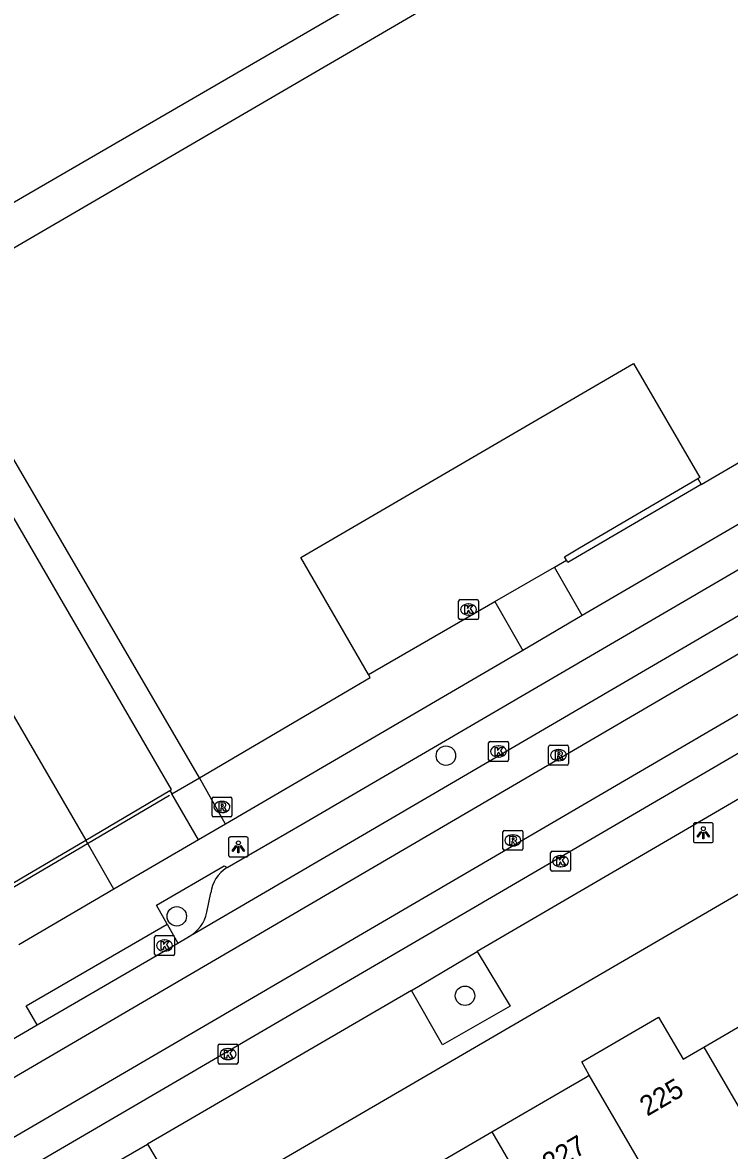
# Model space of a CAD drawing. Extents: x 158352 to 159489, y 383828 to 384597.
# Drawn here: x 158658.9 to 158694.5, y 384106.4 to 384163.1 of the extents above; entities that cross this region are included whole.
import ezdxf

# ---------------------------------------------------------------- set-up
doc = ezdxf.new("R2010")
doc.units = 0
for name, color, linetype in [('IMGEO_Boom', 7, 'Continuous'), ('IMGEO_Groenvoorziening', 7, 'Continuous'), ('IMGEO_Hek', 7, 'Continuous'), ('IMGEO_Kolk', 7, 'Continuous'), ('IMGEO_Lichtpunt', 7, 'Continuous'), ('IMGEO_Muur', 7, 'Continuous'), ('IMGEO_Pand', 7, 'Continuous'), ('IMGEO_Pand_nummerreeks', 7, 'Continuous'), ('IMGEO_Parkeervlak_open', 7, 'Continuous'), ('IMGEO_Rijbaan_lokaal_gesloten', 7, 'Continuous'), ('IMGEO_Rijbaan_lokaal_open', 7, 'Continuous'), ('IMGEO_Rioolput', 7, 'Continuous'), ('IMGEO_Voetpad_open', 7, 'Continuous')]:
    doc.layers.add(name, color=color, linetype=linetype)

msp = doc.modelspace()

# ---------------------------------------------------------------- linework, layer by layer
at = {"layer": 'IMGEO_Boom'}
for centre in [(158680.207, 384126.28), (158666.659, 384118.202), (158681.168, 384114.208)]:
    msp.add_circle(centre, 0.489, dxfattribs=at)
at = {"layer": 'IMGEO_Groenvoorziening'}
for points in [[(158685.669, 384135.769), (158686.267, 384136.115)], [(158676.31, 384130.355), (158682.669, 384134.034)]]:
    msp.add_lwpolyline(points, dxfattribs=at)
at = {"layer": 'IMGEO_Hek'}
for points in [[(158679.943, 384166.567), (158652.283, 384150.527)], [(158682.669, 384134.034), (158685.669, 384135.769)], [(158685.669, 384135.769), (158686.267, 384136.115)], [(158676.31, 384130.355), (158682.669, 384134.034)], [(158647.977, 384113.519), (158666.295, 384124.299)]]:
    msp.add_lwpolyline(points, dxfattribs=at)
at = {"layer": 'IMGEO_Kolk'}
for p, q in [((158680.842, 384133.204), (158680.842, 384134.056)), ((158680.917, 384134.13), (158681.769, 384134.13)), ((158681.33, 384133.91), (158681.355, 384133.91)), ((158681.843, 384134.056), (158681.843, 384133.204)), ((158681.353, 384133.35), (158681.328, 384133.35)), ((158681.769, 384133.13), (158680.917, 384133.13)), ((158682.356, 384126.067), (158682.356, 384126.919)), ((158682.431, 384126.993), (158683.283, 384126.993)), ((158682.844, 384126.773), (158682.869, 384126.773)), ((158683.357, 384126.919), (158683.357, 384126.067)), ((158683.283, 384125.993), (158682.431, 384125.993)), ((158682.867, 384126.213), (158682.842, 384126.213)), ((158685.547, 384121.474), (158686.399, 384121.474)), ((158685.472, 384120.548), (158685.472, 384121.4)), ((158685.96, 384121.254), (158685.985, 384121.254)), ((158686.473, 384121.4), (158686.473, 384120.548)), ((158686.399, 384120.474), (158685.547, 384120.474)), ((158685.983, 384120.694), (158685.958, 384120.694)), ((158665.544, 384116.306), (158665.544, 384117.158)), ((158665.619, 384117.232), (158666.471, 384117.232)), ((158666.032, 384117.012), (158666.057, 384117.012)), ((158666.545, 384117.158), (158666.545, 384116.306)), ((158666.055, 384116.452), (158666.03, 384116.452)), ((158666.471, 384116.232), (158665.619, 384116.232)), ((158668.817, 384111.774), (158669.669, 384111.774)), ((158668.742, 384110.848), (158668.742, 384111.7)), ((158669.23, 384111.554), (158669.255, 384111.554)), ((158669.743, 384111.7), (158669.743, 384110.848)), ((158669.669, 384110.774), (158668.817, 384110.774)), ((158669.253, 384110.994), (158669.228, 384110.994))]:
    msp.add_line(p, q, dxfattribs=at)
for points in [[(158680.842, 384133.204), (158680.842, 384134.056)], [(158680.917, 384134.13), (158681.769, 384134.13)], [(158681.843, 384134.056), (158681.843, 384133.204)], [(158681.163, 384133.83), (158681.286, 384133.83), (158681.286, 384133.679), (158681.416, 384133.83), (158681.58, 384133.83), (158681.434, 384133.679), (158681.587, 384133.43), (158681.435, 384133.43), (158681.35, 384133.594), (158681.286, 384133.527), (158681.286, 384133.43), (158681.163, 384133.43), (158681.163, 384133.83)], [(158681.769, 384133.13), (158680.917, 384133.13)], [(158682.356, 384126.067), (158682.356, 384126.919)], [(158682.431, 384126.993), (158683.283, 384126.993)], [(158682.677, 384126.693), (158682.8, 384126.693), (158682.8, 384126.542), (158682.93, 384126.693), (158683.094, 384126.693), (158682.948, 384126.542), (158683.101, 384126.293), (158682.949, 384126.293), (158682.864, 384126.457), (158682.8, 384126.39), (158682.8, 384126.293), (158682.677, 384126.293), (158682.677, 384126.693)], [(158683.357, 384126.919), (158683.357, 384126.067)], [(158683.283, 384125.993), (158682.431, 384125.993)], [(158685.547, 384121.474), (158686.399, 384121.474)], [(158685.472, 384120.548), (158685.472, 384121.4)], [(158685.793, 384121.174), (158685.916, 384121.174), (158685.916, 384121.023), (158686.046, 384121.174), (158686.21, 384121.174), (158686.064, 384121.023), (158686.217, 384120.774), (158686.065, 384120.774), (158685.98, 384120.938), (158685.916, 384120.871), (158685.916, 384120.774), (158685.793, 384120.774), (158685.793, 384121.174)], [(158686.473, 384121.4), (158686.473, 384120.548)], [(158686.399, 384120.474), (158685.547, 384120.474)], [(158665.544, 384116.306), (158665.544, 384117.158)], [(158665.619, 384117.232), (158666.471, 384117.232)], [(158665.865, 384116.932), (158665.988, 384116.932), (158665.988, 384116.781), (158666.118, 384116.932), (158666.282, 384116.932), (158666.136, 384116.781), (158666.289, 384116.532), (158666.137, 384116.532), (158666.052, 384116.696), (158665.988, 384116.629), (158665.988, 384116.532), (158665.865, 384116.532), (158665.865, 384116.932)], [(158666.545, 384117.158), (158666.545, 384116.306)], [(158666.471, 384116.232), (158665.619, 384116.232)], [(158668.817, 384111.774), (158669.669, 384111.774)], [(158668.742, 384110.848), (158668.742, 384111.7)], [(158669.063, 384111.474), (158669.186, 384111.474), (158669.186, 384111.323), (158669.316, 384111.474), (158669.48, 384111.474), (158669.334, 384111.323), (158669.487, 384111.074), (158669.335, 384111.074), (158669.25, 384111.238), (158669.186, 384111.171), (158669.186, 384111.074), (158669.063, 384111.074), (158669.063, 384111.474)], [(158669.743, 384111.7), (158669.743, 384110.848)], [(158669.669, 384110.774), (158668.817, 384110.774)]]:
    msp.add_lwpolyline(points, dxfattribs=at)
for centre, start, end in [((158680.919, 384134.054), 91.552, 178.448), ((158680.919, 384134.054), 91.552, 178.448), ((158681.767, 384134.054), 1.552, 88.448), ((158681.767, 384134.054), 1.552, 88.448), ((158680.919, 384133.206), 181.552, 268.448), ((158680.919, 384133.206), 181.552, 268.448), ((158681.767, 384133.206), 271.552, 358.448), ((158681.767, 384133.206), 271.552, 358.448), ((158682.433, 384126.917), 91.552, 178.448), ((158682.433, 384126.917), 91.552, 178.448), ((158683.281, 384126.917), 1.552, 88.448), ((158683.281, 384126.917), 1.552, 88.448), ((158682.433, 384126.069), 181.552, 268.448), ((158682.433, 384126.069), 181.552, 268.448), ((158683.281, 384126.069), 271.552, 358.448), ((158683.281, 384126.069), 271.552, 358.448), ((158685.549, 384121.398), 91.552, 178.448), ((158685.549, 384121.398), 91.552, 178.448), ((158686.397, 384121.398), 1.552, 88.448), ((158686.397, 384121.398), 1.552, 88.448), ((158685.549, 384120.55), 181.552, 268.448), ((158685.549, 384120.55), 181.552, 268.448), ((158686.397, 384120.55), 271.552, 358.448), ((158686.397, 384120.55), 271.552, 358.448), ((158665.621, 384117.156), 91.552, 178.448), ((158665.621, 384117.156), 91.552, 178.448), ((158666.469, 384117.156), 1.552, 88.448), ((158666.469, 384117.156), 1.552, 88.448), ((158665.621, 384116.308), 181.552, 268.448), ((158665.621, 384116.308), 181.552, 268.448), ((158666.469, 384116.308), 271.552, 358.448), ((158666.469, 384116.308), 271.552, 358.448), ((158668.819, 384111.698), 91.552, 178.448), ((158668.819, 384111.698), 91.552, 178.448), ((158669.667, 384111.698), 1.552, 88.448), ((158669.667, 384111.698), 1.552, 88.448), ((158668.819, 384110.85), 181.552, 268.448), ((158668.819, 384110.85), 181.552, 268.448), ((158669.667, 384110.85), 271.552, 358.448), ((158669.667, 384110.85), 271.552, 358.448)]:
    msp.add_arc(centre, 0.0765, start, end, dxfattribs=at)
for centre, major_axis, ratio, start_param, end_param in [((158681.329, 384133.63), (-0.387, 0.002), 0.722429, 4.712389, 7.853982), ((158681.354, 384133.63), (-0.39, 0.002), 0.717154, 1.570796, 4.712389), ((158682.843, 384126.493), (-0.387, 0.002), 0.722429, 4.712389, 7.853982), ((158682.868, 384126.493), (-0.39, 0.002), 0.717154, 1.570796, 4.712389), ((158685.959, 384120.974), (-0.387, 0.002), 0.722429, 4.712389, 7.853982), ((158685.984, 384120.974), (-0.39, 0.002), 0.717154, 1.570796, 4.712389), ((158666.031, 384116.732), (-0.387, 0.002), 0.722429, 4.712389, 7.853982), ((158666.056, 384116.732), (-0.39, 0.002), 0.717154, 1.570796, 4.712389), ((158669.229, 384111.274), (-0.387, 0.002), 0.722429, 4.712389, 7.853982), ((158669.254, 384111.274), (-0.39, 0.002), 0.717154, 1.570796, 4.712389)]:
    msp.add_ellipse(centre, major_axis=major_axis, ratio=ratio, start_param=start_param, end_param=end_param, dxfattribs=at)
at = {"layer": 'IMGEO_Lichtpunt'}
for p, q in [((158692.664, 384122.809), (158692.664, 384122.002)), ((158692.664, 384122.809), (158692.664, 384122.002)), ((158693.566, 384122.904), (158692.758, 384122.904)), ((158693.566, 384122.904), (158692.758, 384122.904)), ((158693.66, 384122.002), (158693.66, 384122.809)), ((158693.66, 384122.002), (158693.66, 384122.809)), ((158669.262, 384122.096), (158669.262, 384121.289)), ((158669.262, 384122.096), (158669.262, 384121.289)), ((158670.164, 384122.191), (158669.356, 384122.191)), ((158670.164, 384122.191), (158669.356, 384122.191)), ((158670.258, 384121.289), (158670.258, 384122.096)), ((158670.258, 384121.289), (158670.258, 384122.096)), ((158692.758, 384121.908), (158693.566, 384121.908)), ((158692.758, 384121.908), (158693.566, 384121.908)), ((158669.356, 384121.195), (158670.164, 384121.195)), ((158669.356, 384121.195), (158670.164, 384121.195))]:
    msp.add_line(p, q, dxfattribs=at)
for points in [[(158693.038, 384122.473), (158693.077, 384122.445), (158692.889, 384122.183), (158692.851, 384122.21), (158693.038, 384122.473)], [(158693.14, 384122.425), (158693.187, 384122.425), (158693.187, 384122.103), (158693.14, 384122.103), (158693.14, 384122.425)], [(158693.25, 384122.445), (158693.288, 384122.472), (158693.475, 384122.21), (158693.436, 384122.182), (158693.25, 384122.445)], [(158669.636, 384121.76), (158669.675, 384121.732), (158669.487, 384121.47), (158669.449, 384121.497), (158669.636, 384121.76)], [(158669.738, 384121.712), (158669.785, 384121.712), (158669.785, 384121.39), (158669.738, 384121.39), (158669.738, 384121.712)], [(158669.848, 384121.732), (158669.886, 384121.759), (158670.073, 384121.497), (158670.034, 384121.469), (158669.848, 384121.732)]]:
    msp.add_lwpolyline(points, dxfattribs=at)
for centre in [(158693.163, 384122.607), (158669.761, 384121.894)]:
    msp.add_circle(centre, 0.0994, dxfattribs=at)
for centre, start, end in [((158692.758, 384122.809), 90, 180), ((158692.758, 384122.809), 90, 180), ((158693.566, 384122.809), 0, 90), ((158693.566, 384122.809), 0, 90), ((158669.356, 384122.096), 90, 180), ((158669.356, 384122.096), 90, 180), ((158670.164, 384122.096), 0, 90), ((158670.164, 384122.096), 0, 90), ((158692.758, 384122.002), 180, 270), ((158692.758, 384122.002), 180, 270), ((158693.566, 384122.002), 270, 0), ((158693.566, 384122.002), 270, 360), ((158669.356, 384121.289), 180, 270), ((158669.356, 384121.289), 180, 270), ((158670.164, 384121.289), 270, 0), ((158670.164, 384121.289), 270, 360)]:
    msp.add_arc(centre, 0.0946, start, end, dxfattribs=at)
at = {"layer": 'IMGEO_Muur'}
for points in [[(158686.267, 384136.115), (158686.167, 384136.283), (158686.931, 384136.73), (158692.881, 384140.213)], [(158693.057, 384139.923), (158686.342, 384135.99), (158686.267, 384136.115)]]:
    msp.add_lwpolyline(points, dxfattribs=at)
at = {"layer": 'IMGEO_Pand'}
for points in [[(158653.864, 384149.026), (158653.807, 384149.125), (158681.045, 384164.988)], [(158667.797, 384125.161), (158653.864, 384149.026)], [(158693.057, 384139.923), (158705.587, 384147.238)], [(158676.31, 384130.355), (158672.899, 384136.248), (158683.572, 384142.468), (158689.645, 384146.008), (158692.983, 384140.276), (158692.881, 384140.213)], [(158692.881, 384140.213), (158693.057, 384139.923)], [(158667.797, 384125.161), (158676.397, 384130.204), (158676.31, 384130.355)], [(158693.182, 384111.623), (158698.194, 384114.542)], [(158687.424, 384110.221), (158687.039, 384110.883), (158690.908, 384113.137), (158692.142, 384111.017), (158693.182, 384111.623)], [(158693.182, 384111.623), (158699.611, 384100.586)], [(158682.517, 384107.363), (158686.152, 384109.48), (158687.223, 384110.104), (158687.424, 384110.221)], [(158691.666, 384102.942), (158691.597, 384103.06), (158687.424, 384110.221)], [(158677.609, 384104.504), (158682.517, 384107.363)], [(158682.517, 384107.363), (158688.839, 384096.51), (158689.03, 384096.182)]]:
    msp.add_lwpolyline(points, dxfattribs=at)
at = {"layer": 'IMGEO_Parkeervlak_open'}
for points in [[(158662.075, 384122.037), (158666.312, 384124.528)], [(158669.166, 384120.646), (158669.192, 384120.661)], [(158668.173, 384118.407), (158668.373, 384119.381)], [(158678.479, 384114.472), (158681.775, 384116.427)], [(158661.287, 384104.498), (158665.178, 384106.745)]]:
    msp.add_lwpolyline(points, dxfattribs=at)
for centre, radius, start, end in [((158670.161, 384119.141), 1.804, 123.4689, 172.3658), ((158666.437, 384118.747), 1.769, 297.4328, 348.9168)]:
    msp.add_arc(centre, radius, start, end, dxfattribs=at)
at = {"layer": 'IMGEO_Rijbaan_lokaal_gesloten'}
for points in [[(158735.439, 384156.968), (158716.96, 384146.173), (158667.528, 384117.313), (158667.252, 384117.177)], [(158644.915, 384102.204), (158736.245, 384155.536)], [(158737.545, 384153.226), (158646.22, 384099.951)], [(158738.379, 384151.745), (158647.204, 384098.556)], [(158666.707, 384116.86), (158667.252, 384117.177)], [(158659.63, 384112.744), (158666.707, 384116.86)], [(158644.032, 384103.668), (158644.427, 384103.877), (158655.57, 384110.383), (158659.63, 384112.744)]]:
    msp.add_lwpolyline(points, dxfattribs=at)
at = {"layer": 'IMGEO_Rijbaan_lokaal_open'}
for points in [[(158666.312, 384124.528), (158666.391, 384124.574), (158655.023, 384144.123), (158650.708, 384141.6), (158656.901, 384130.919), (158662.075, 384122.037)], [(158666.409, 384124.36), (158667.797, 384125.161)], [(158666.312, 384124.528), (158666.409, 384124.36)], [(158657.253, 384119.203), (158662.075, 384122.037)]]:
    msp.add_lwpolyline(points, dxfattribs=at)
at = {"layer": 'IMGEO_Rioolput'}
for p, q in [((158685.375, 384125.88), (158685.375, 384126.732)), ((158685.45, 384126.806), (158686.302, 384126.806)), ((158685.863, 384126.586), (158685.888, 384126.586)), ((158686.376, 384126.732), (158686.376, 384125.88)), ((158685.886, 384126.026), (158685.861, 384126.026)), ((158686.302, 384125.806), (158685.45, 384125.806)), ((158668.432, 384123.275), (158668.432, 384124.127)), ((158668.507, 384124.201), (158669.359, 384124.201)), ((158668.92, 384123.981), (158668.945, 384123.981)), ((158669.433, 384124.127), (158669.433, 384123.275)), ((158669.359, 384123.201), (158668.507, 384123.201)), ((158668.943, 384123.421), (158668.918, 384123.421)), ((158683.073, 384121.595), (158683.073, 384122.447)), ((158683.148, 384122.521), (158684, 384122.521)), ((158683.561, 384122.301), (158683.586, 384122.301)), ((158684.074, 384122.447), (158684.074, 384121.595)), ((158684, 384121.521), (158683.148, 384121.521)), ((158683.584, 384121.741), (158683.559, 384121.741))]:
    msp.add_line(p, q, dxfattribs=at)
for points in [[(158685.375, 384125.88), (158685.375, 384126.732)], [(158685.45, 384126.806), (158686.302, 384126.806)], [(158686.376, 384126.732), (158686.376, 384125.88)], [(158685.964, 384126.504), (158685.712, 384126.506), (158685.712, 384126.106)], [(158685.712, 384126.106), (158685.836, 384126.106), (158685.836, 384126.268), (158685.847, 384126.268)], [(158685.89, 384126.425), (158685.836, 384126.425), (158685.836, 384126.344)], [(158685.836, 384126.344), (158685.888, 384126.344)], [(158685.894, 384126.239), (158685.965, 384126.106), (158686.105, 384126.106), (158686.04, 384126.232)], [(158686.302, 384125.806), (158685.45, 384125.806)], [(158668.432, 384123.275), (158668.432, 384124.127)], [(158668.507, 384124.201), (158669.359, 384124.201)], [(158669.021, 384123.899), (158668.769, 384123.901), (158668.769, 384123.501)], [(158668.947, 384123.82), (158668.893, 384123.82), (158668.893, 384123.739)], [(158668.893, 384123.739), (158668.945, 384123.739)], [(158669.433, 384124.127), (158669.433, 384123.275)], [(158669.359, 384123.201), (158668.507, 384123.201)], [(158668.769, 384123.501), (158668.893, 384123.501), (158668.893, 384123.663), (158668.904, 384123.663)], [(158668.951, 384123.634), (158669.022, 384123.501), (158669.162, 384123.501), (158669.097, 384123.627)], [(158683.073, 384121.595), (158683.073, 384122.447)], [(158683.148, 384122.521), (158684, 384122.521)], [(158683.662, 384122.219), (158683.41, 384122.221), (158683.41, 384121.821)], [(158683.41, 384121.821), (158683.534, 384121.821), (158683.534, 384121.983), (158683.545, 384121.983)], [(158683.588, 384122.14), (158683.534, 384122.14), (158683.534, 384122.059)], [(158683.534, 384122.059), (158683.586, 384122.059)], [(158684.074, 384122.447), (158684.074, 384121.595)], [(158684, 384121.521), (158683.148, 384121.521)], [(158683.592, 384121.954), (158683.663, 384121.821), (158683.803, 384121.821), (158683.738, 384121.947)]]:
    msp.add_lwpolyline(points, dxfattribs=at)
for centre, radius, start, end in [((158685.452, 384126.73), 0.0765, 91.552, 178.448), ((158685.452, 384126.73), 0.0765, 91.552, 178.448), ((158686.3, 384126.73), 0.0765, 1.552, 88.448), ((158686.3, 384126.73), 0.0765, 1.552, 88.448), ((158685.846, 384126.215), 0.0533, 26.0293, 88.6989), ((158685.872, 384126.533), 0.19, 274.7715, 282.9687), ((158685.896, 384126.329), 0.0964, 77.0061, 93.1865), ((158685.91, 384126.386), 0.0378, 276.6634, 79.6772), ((158685.963, 384126.394), 0.109, 350.3612, 89.416), ((158685.961, 384126.394), 0.112, 277.5842, 350.9817), ((158685.945, 384126.179), 0.108, 29.5134, 73.7905), ((158685.452, 384125.882), 0.0765, 181.552, 268.448), ((158685.452, 384125.882), 0.0765, 181.552, 268.448), ((158686.3, 384125.882), 0.0765, 271.552, 358.448), ((158686.3, 384125.882), 0.0765, 271.552, 358.448), ((158668.509, 384124.125), 0.0765, 91.552, 178.448), ((158668.509, 384124.125), 0.0765, 91.552, 178.448), ((158668.929, 384123.928), 0.19, 274.7715, 282.9687), ((158668.953, 384123.724), 0.0964, 77.0061, 93.1865), ((158668.967, 384123.781), 0.0378, 276.6634, 79.6772), ((158669.02, 384123.789), 0.109, 350.3612, 89.416), ((158669.018, 384123.789), 0.112, 277.5842, 350.9817), ((158669.357, 384124.125), 0.0765, 1.552, 88.448), ((158669.357, 384124.125), 0.0765, 1.552, 88.448), ((158668.509, 384123.277), 0.0765, 181.552, 268.448), ((158668.509, 384123.277), 0.0765, 181.552, 268.448), ((158668.903, 384123.61), 0.0533, 26.0293, 88.6989), ((158669.002, 384123.574), 0.108, 29.5134, 73.7905), ((158669.357, 384123.277), 0.0765, 271.552, 358.448), ((158669.357, 384123.277), 0.0765, 271.552, 358.448), ((158683.15, 384122.445), 0.0765, 91.552, 178.448), ((158683.15, 384122.445), 0.0765, 91.552, 178.448), ((158683.544, 384121.93), 0.0533, 26.0293, 88.6989), ((158683.57, 384122.248), 0.19, 274.7715, 282.9687), ((158683.594, 384122.044), 0.0964, 77.0061, 93.1865), ((158683.608, 384122.101), 0.0378, 276.6634, 79.6772), ((158683.661, 384122.109), 0.109, 350.3612, 89.416), ((158683.659, 384122.109), 0.112, 277.5842, 350.9817), ((158683.643, 384121.894), 0.108, 29.5134, 73.7905), ((158683.998, 384122.445), 0.0765, 1.552, 88.448), ((158683.998, 384122.445), 0.0765, 1.552, 88.448), ((158683.15, 384121.597), 0.0765, 181.552, 268.448), ((158683.15, 384121.597), 0.0765, 181.552, 268.448), ((158683.998, 384121.597), 0.0765, 271.552, 358.448), ((158683.998, 384121.597), 0.0765, 271.552, 358.448)]:
    msp.add_arc(centre, radius, start, end, dxfattribs=at)
for centre, major_axis, ratio, start_param, end_param in [((158685.862, 384126.306), (-0.387, 0.002), 0.722429, 4.712389, 7.853982), ((158685.887, 384126.306), (-0.39, 0.002), 0.717154, 1.570796, 4.712389), ((158668.919, 384123.701), (-0.387, 0.002), 0.722429, 4.712389, 7.853982), ((158668.944, 384123.701), (-0.39, 0.002), 0.717154, 1.570796, 4.712389), ((158683.56, 384122.021), (-0.387, 0.002), 0.722429, 4.712389, 7.853982), ((158683.585, 384122.021), (-0.39, 0.002), 0.717154, 1.570796, 4.712389)]:
    msp.add_ellipse(centre, major_axis=major_axis, ratio=ratio, start_param=start_param, end_param=end_param, dxfattribs=at)
at = {"layer": 'IMGEO_Voetpad_open'}
for points in [[(158669.192, 384120.661), (158672.977, 384122.843), (158715.82, 384147.827), (158732.06, 384157.367), (158732.246, 384157.41), (158732.413, 384157.398), (158732.618, 384157.353), (158734.535, 384156.927)], [(158706.962, 384144.94), (158705.582, 384144.133), (158687.07, 384133.326)], [(158682.669, 384134.034), (158685.669, 384135.769)], [(158687.07, 384133.326), (158685.669, 384135.769)], [(158682.669, 384134.034), (158684.077, 384131.578)], [(158687.07, 384133.326), (158684.077, 384131.578)], [(158684.077, 384131.578), (158669.108, 384122.84)], [(158669.108, 384122.84), (158667.797, 384125.161)], [(158667.746, 384122.045), (158666.409, 384124.36)], [(158695.787, 384124.599), (158681.775, 384116.427)], [(158669.108, 384122.84), (158667.746, 384122.045)], [(158663.493, 384119.562), (158662.075, 384122.037)], [(158667.746, 384122.045), (158663.493, 384119.562)], [(158666.171, 384117.809), (158665.635, 384118.76), (158669.04, 384120.74), (158669.192, 384120.661)], [(158695.294, 384119.527), (158650.651, 384093.56)], [(158663.493, 384119.562), (158658.71, 384116.77)], [(158659.63, 384112.744), (158659.081, 384113.701), (158666.171, 384117.809)], [(158666.171, 384117.809), (158666.707, 384116.86)], [(158681.775, 384116.427), (158683.434, 384113.678), (158680.034, 384111.733), (158678.479, 384114.472)], [(158678.479, 384114.472), (158665.178, 384106.745)], [(158665.178, 384106.745), (158666.82, 384104.008), (158662.922, 384101.718), (158661.287, 384104.498)]]:
    msp.add_lwpolyline(points, dxfattribs=at)

# ---------------------------------------------------------------- texts
at = {"layer": 'IMGEO_Pand_nummerreeks'}
for s, p in [('225', (158690.338, 384108.123)), ('227', (158685.43, 384105.264))]:
    msp.add_text(s, height=1, rotation=30.2235, dxfattribs=at).set_placement(p)

doc.saveas('drawing.dxf')
